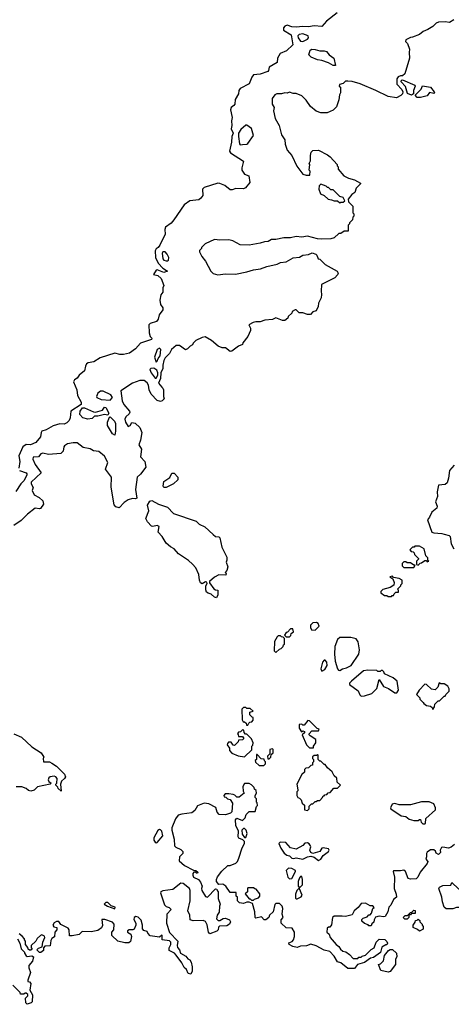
# Model space of a CAD drawing. Extents: x 1861455 to 2058065, y 200073 to 437907.
# Tile 435 of 574: x 2025637 to 2029490, y 343180 to 351968. Entities that reach past the tile are written whole.
import ezdxf

# ---------------------------------------------------------------- set-up
doc = ezdxf.new("R2010")
doc.units = 0

msp = doc.modelspace()

# ---------------------------------------------------------------- linework, layer by layer
at = {"layer": '0CON05XD'}
for points in [[(2028469.7, 352030.3), (2028375.5, 351954.4), (2028335, 351906.7), (2028265, 351912.5), (2028216.2, 351903.8), (2028165, 351908), (2028105, 351900.8), (2028065, 351904.5), (2028025, 351919.2), (2028005, 351911.8), (2027993.4, 351895), (2027992.9, 351875), (2028061.8, 351831.8), (2028074.6, 351745), (2028019, 351691), (2027962.9, 351667.1), (2027937.8, 351625), (2027934.7, 351585), (2027865.4, 351545), (2027859.3, 351515), (2027851.5, 351505), (2027785, 351481.7), (2027725, 351475.9), (2027709.5, 351455), (2027684.7, 351395.3), (2027605, 351353.6), (2027593.1, 351335), (2027588.9, 351305), (2027561.4, 351255), (2027557.1, 351215), (2027548.5, 351201.5), (2027525, 351184), (2027519.7, 351165), (2027533.1, 351095), (2027526.5, 351065), (2027530.7, 351025), (2027524.7, 350995), (2027542.8, 350955), (2027529.7, 350925), (2027528, 350875), (2027510, 350795), (2027519.5, 350779.5), (2027633.8, 350705), (2027618.9, 350645), (2027620.9, 350625), (2027645, 350588.9), (2027683.6, 350573.6), (2027692.5, 350515), (2027653, 350467), (2027635, 350457.5), (2027565, 350462.9), (2027535, 350448.8), (2027515, 350448.8), (2027467.4, 350487.4), (2027425, 350507.5), (2027405, 350510), (2027285, 350470.3), (2027270, 350455), (2027271.7, 350398.3), (2027255, 350374.4), (2027235, 350359.5), (2027155, 350350), (2027105, 350316.4), (2027011.7, 350181.7), (2026988, 350152), (2026937.8, 350115), (2026932.3, 350095), (2026935, 350052.5), (2026888, 349955), (2026873.8, 349935), (2026855, 349923.1), (2026847.5, 349905), (2026850.3, 349845), (2026873.9, 349793.9), (2026915, 349750), (2026956.7, 349725), (2026925, 349712.5), (2026865, 349736.9), (2026855, 349732.5), (2026830, 349695), (2026870, 349685), (2026899.6, 349659.5), (2026923.8, 349595), (2026915.8, 349574.2), (2026915.4, 349535), (2026897.9, 349512.1), (2026886.9, 349465), (2026895.3, 349425.3), (2026916.2, 349395), (2026915, 349380), (2026882.7, 349335), (2026871.9, 349295), (2026858.6, 349275), (2026802.6, 349257.4), (2026790, 349245), (2026791.8, 349171.8), (2026801.7, 349141.7), (2026817.5, 349125), (2026812.5, 349115), (2026795, 349106.7), (2026715, 349080), (2026669.7, 349030.3), (2026616.8, 348993.2), (2026565, 348978.6), (2026530.5, 348980.5), (2026485, 348991.2), (2026355, 348949.2), (2026298, 348915), (2026248, 348905), (2026233.8, 348896.2), (2026223, 348875), (2026215.9, 348834.1), (2026167.8, 348795), (2026151.2, 348768.8), (2026125.6, 348754.4), (2026117.8, 348735), (2026145.9, 348665.9), (2026153.8, 348615), (2026184.3, 348555), (2026185, 348532.5), (2026093.8, 348475), (2026088.6, 348415), (2026078.7, 348391.3), (2026058.9, 348371.1), (2026035, 348359.2), (2025995, 348360), (2025935, 348342.9), (2025873.3, 348306.7), (2025835, 348295.8), (2025827.3, 348282.7), (2025821.8, 348245), (2025780.5, 348195), (2025733.6, 348173.6), (2025695, 348177.8), (2025664.2, 348155.8), (2025629.6, 348075), (2025637.5, 348025), (2025629, 347965)], [(2029513.6, 351966.4), (2029475, 351942.5), (2029435, 351950), (2029375, 351947.5), (2029355, 351937.5), (2029323.6, 351906.4), (2029280.7, 351879.3), (2029237.7, 351862.3), (2029205, 351837.5), (2029145, 351812.5), (2029125, 351810), (2029083, 351787), (2029082.5, 351775), (2029097.5, 351755), (2029116.7, 351705), (2029112.5, 351675), (2029116.7, 351625), (2029076.1, 351483.9), (2029055, 351467.5), (2029035, 351466.7), (2029015, 351457.5), (2029005, 351440), (2029003.4, 351393.4), (2029048, 351345), (2029056.7, 351325), (2029053.3, 351305), (2029038.8, 351291.2), (2029001.7, 351271.7), (2028925, 351281.2), (2028817.7, 351337.7), (2028675, 351396.7), (2028605, 351417.5), (2028565, 351420), (2028545, 351420), (2028525, 351400), (2028491.7, 351388.3), (2028490, 351375), (2028500, 351365), (2028500, 351315), (2028493, 351297), (2028487, 351253), (2028465, 351190), (2028435, 351160), (2028381.7, 351138.3), (2028325, 351137.5), (2028285, 351152.5), (2028233.6, 351193.6), (2028195, 351250), (2028155, 351290), (2028105, 351310), (2028078.3, 351308.3), (2028045, 351322.5), (2028025, 351312.5), (2028005, 351316.7), (2027973, 351307), (2027933.6, 351306.4), (2027915, 351297.5), (2027890, 351265), (2027890, 351215), (2027907.5, 351185), (2027902.5, 351155), (2027917.5, 351085), (2027952.5, 351025), (2027975, 350940), (2028002.5, 350895), (2028007, 350857), (2028023.3, 350805), (2028067.5, 350755), (2028111.7, 350661.7), (2028165, 350590), (2028195, 350580), (2028228.3, 350581.7), (2028230, 350615), (2028222.5, 350625), (2028227.5, 350675), (2028222.5, 350685), (2028231.7, 350708.3), (2028232.5, 350755), (2028240, 350785), (2028255, 350800), (2028305, 350802.5), (2028385, 350762.5), (2028407.5, 350745), (2028470, 350675), (2028470, 350665), (2028480, 350655), (2028480, 350635), (2028530, 350575), (2028573, 350553), (2028625, 350540), (2028678.3, 350508.3), (2028678.3, 350501.7), (2028640, 350465), (2028630, 350425), (2028600.7, 350409.3), (2028570, 350365), (2028571.7, 350341.7), (2028610, 350305), (2028610, 350245), (2028620, 350235), (2028620, 350215), (2028610, 350205), (2028608.3, 350181.7), (2028580, 350155), (2028580, 350145), (2028570, 350135), (2028568.3, 350081.7), (2028535, 350080), (2028505, 350060), (2028485, 350060), (2028445, 350020), (2028415, 350012.5), (2028335, 350010), (2028295, 350012.5), (2028205, 350037.5), (2028155, 350027.5), (2028105, 350032.5), (2028055, 350020), (2027995, 350022.5), (2027925, 350007.5), (2027885, 350007.5), (2027855, 349987.5), (2027823.6, 349986.4), (2027785, 349972.5), (2027685, 349956.7), (2027605, 349957.5), (2027540, 349995), (2027505, 350002.5), (2027425, 350000), (2027377, 350007), (2027293, 349967), (2027260, 349935), (2027260, 349925), (2027243, 349907), (2027242.5, 349895), (2027263.3, 349855), (2027295, 349812.5), (2027342.5, 349725), (2027365, 349702.5), (2027405, 349690), (2027475, 349698.8), (2027563, 349697), (2027665, 349716.7), (2027725, 349736.7), (2027786.4, 349743.6), (2027843.6, 349766.4), (2027935, 349787.5), (2027965, 349802.5), (2028015, 349807.5), (2028078.3, 349841.7), (2028135, 349850), (2028165, 349867.5), (2028215, 349872.5), (2028246.4, 349886.4), (2028280, 349875), (2028290, 349865), (2028300, 349835), (2028315, 349830), (2028365, 349782.5), (2028470, 349725), (2028480, 349705), (2028475, 349690), (2028450, 349665), (2028330, 349605), (2028327.5, 349545), (2028332.5, 349515), (2028327.5, 349485), (2028303, 349437), (2028301.7, 349408.3), (2028285, 349370), (2028255, 349360), (2028231.7, 349338.3), (2028205, 349337.5), (2028165, 349352.5), (2028133, 349353), (2028105, 349380), (2028095, 349380), (2028070, 349365), (2028065, 349350), (2028035, 349320), (2028030, 349305), (2028005, 349282.5), (2027983, 349283), (2027925, 349306.7), (2027895, 349292.5), (2027825, 349287.5), (2027785, 349272.5), (2027745, 349272.5), (2027720, 349265), (2027682.5, 349245), (2027696.4, 349216.4), (2027697, 349193), (2027675, 349140), (2027630, 349085), (2027625, 349070), (2027590, 349055), (2027531.7, 349008.3), (2027515, 349007.5), (2027475, 349040), (2027445, 349040), (2027410, 349055), (2027350, 349105), (2027293, 349137), (2027265, 349132.5), (2027210, 349105), (2027185, 349080), (2027180, 349065), (2027160, 349055), (2027135, 349030), (2027117, 349023), (2027065, 349060), (2027035, 349060), (2026992.5, 349025), (2026975, 348990), (2026935, 348950), (2026923.6, 348926.4), (2026913.3, 348885), (2026913.3, 348855), (2026897.5, 348815), (2026892.5, 348765), (2026877.5, 348725), (2026905, 348687.5), (2026915, 348680), (2026920, 348665), (2026920, 348605), (2026927.5, 348585), (2026910, 348565), (2026895, 348560), (2026865, 348570), (2026810, 348625), (2026793.6, 348663.6), (2026787, 348707), (2026776.4, 348726.4), (2026749.3, 348749.3), (2026710.7, 348749.3), (2026645, 348723.3), (2026540, 348655), (2026552.5, 348565), (2026567.5, 348535), (2026617.5, 348475), (2026620, 348465), (2026615, 348450), (2026585, 348422.5), (2026575, 348402.5), (2026580.8, 348375), (2026605, 348338), (2026623.8, 348345), (2026638.3, 348371.7), (2026667.5, 348367.5), (2026708.7, 348328.7), (2026728.1, 348285), (2026714.3, 348215), (2026699.1, 348175), (2026725.3, 348135), (2026715, 348067.5), (2026753.8, 348025), (2026763.3, 347975), (2026715, 347912), (2026684.2, 347885), (2026671.1, 347775), (2026682.5, 347697.5), (2026669.3, 347690.7), (2026645, 347693.3), (2026605, 347683.3), (2026570.4, 347659.5), (2026525, 347610), (2026495, 347620), (2026481.7, 347638.3), (2026453.8, 347795), (2026457.5, 347885), (2026402.5, 347955), (2026423.3, 348015), (2026395, 348071.2), (2026343, 348113), (2026295, 348120.8), (2026265, 348137.5), (2026205, 348148.8), (2026150.3, 348190.3), (2026115, 348190.8), (2026065, 348181.3), (2026038.1, 348165), (2026030.5, 348155), (2026023.9, 348116.1), (2026005, 348096.7), (2025895, 348088.8), (2025845, 348100), (2025827, 348093), (2025805, 348067.5), (2025757, 348063), (2025753.3, 348045), (2025775, 347997.5), (2025830, 347925), (2025740, 347840), (2025738.2, 347825), (2025755.8, 347794.2), (2025747.9, 347765), (2025766.5, 347726.5), (2025810, 347705), (2025842.5, 347675), (2025850, 347645), (2025823.6, 347606.4), (2025815, 347602.5), (2025775, 347608.7), (2025706, 347555), (2025650.3, 347499.7)], [(2028165, 351773.4), (2028206.4, 351795), (2028215.4, 351805), (2028212.7, 351822.7), (2028165, 351841.1), (2028132.6, 351837.4), (2028120, 351825), (2028122, 351805), (2028145, 351776.2), (2028165, 351773.4)], [(2028455, 351560), (2028435, 351560.4), (2028393.4, 351583.4), (2028335, 351603.5), (2028295, 351609.7), (2028240, 351635), (2028219.4, 351655), (2028228.6, 351695), (2028245, 351705.6), (2028275, 351703.6), (2028315, 351689.5), (2028355, 351690.6), (2028374.5, 351684.5), (2028399.2, 351655), (2028441.4, 351625), (2028455, 351560)], [(2029135, 351293.8), (2029099.3, 351309.3), (2029081.7, 351371.7), (2029043.3, 351415), (2029045, 351427.5), (2029055, 351432.5), (2029163, 351383), (2029166.2, 351375), (2029151.4, 351335), (2029152.5, 351305), (2029135, 351293.8)], [(2029215, 351273.8), (2029184.1, 351274.1), (2029167.5, 351295), (2029220.4, 351349.5), (2029232, 351378), (2029305, 351366.7), (2029336.7, 351325), (2029340, 351315), (2029335, 351310), (2029295, 351318), (2029275, 351287.5), (2029215, 351273.8)], [(2027605, 350851.4), (2027625, 350854.1), (2027665, 350856.7), (2027675, 350862.8), (2027724, 350935), (2027705.7, 350995.7), (2027665, 351028.1), (2027655, 351026.2), (2027611, 350989), (2027591.1, 350955), (2027589.6, 350925), (2027599.5, 350859.5), (2027605, 350851.4)], [(2028495, 350332.5), (2028505, 350340), (2028525, 350340), (2028538.3, 350351.7), (2028525, 350380), (2028495, 350390), (2028435, 350450), (2028415, 350450), (2028395, 350470), (2028385, 350470), (2028371.7, 350481.7), (2028325, 350500), (2028310, 350485), (2028307.5, 350455), (2028323.6, 350413.6), (2028355, 350400), (2028390, 350365), (2028421.7, 350361.7), (2028445, 350350), (2028475, 350350), (2028495, 350332.5)], [(2026955, 349815.6), (2026965, 349823.1), (2026968.5, 349845), (2026954.7, 349875), (2026935, 349896.2), (2026915, 349896.9), (2026908.6, 349885), (2026915, 349834.2), (2026925, 349822.7), (2026945, 349816.5), (2026955, 349815.6)], [(2026855, 348912.5), (2026865, 348920), (2026872.5, 348945), (2026892.3, 348967.7), (2026895.8, 349025), (2026885.5, 349035.5), (2026864, 349025), (2026840, 348955), (2026855, 348912.5)], [(2026855, 348767.5), (2026868.8, 348795), (2026870, 348815), (2026861.5, 348841.5), (2026835, 348858.9), (2026806.4, 348853.6), (2026800, 348845), (2026811.4, 348815), (2026845, 348767.5), (2026855, 348767.5)], [(2026445, 348571.3), (2026464.4, 348595), (2026449.3, 348619.3), (2026381.7, 348651.7), (2026358.3, 348651.7), (2026333.8, 348636.2), (2026322, 348605), (2026326.2, 348595), (2026365, 348578.9), (2026445, 348571.3)], [(2026245, 348403.8), (2026200, 348415), (2026173.8, 348445), (2026176.1, 348473.9), (2026196.7, 348503.3), (2026215, 348503.8), (2026295, 348466.7), (2026315, 348466.2), (2026375, 348483.3), (2026395, 348510), (2026405, 348506.2), (2026432.5, 348455), (2026425, 348437.5), (2026395, 348443.3), (2026335, 348430), (2026305, 348430), (2026285, 348410), (2026245, 348403.8)], [(2026485, 348260), (2026465, 348272.5), (2026421.2, 348345), (2026420, 348375), (2026438.3, 348421.7), (2026445, 348422.5), (2026483.3, 348385), (2026492, 348365), (2026493.6, 348296.4), (2026485, 348260)], [(2025635, 347944), (2025693.3, 347925), (2025702, 347915), (2025701.9, 347905), (2025677.5, 347855), (2025645.7, 347824.3), (2025603.6, 347756.4)], [(2029515, 347993.3), (2029474.1, 347945.9), (2029466.2, 347875), (2029453.3, 347835), (2029435, 347820.8), (2029376.7, 347813.3), (2029363.3, 347755), (2029366.1, 347713.9), (2029350, 347665), (2029363.8, 347625), (2029361.7, 347608.3), (2029315.9, 347574.1), (2029295, 347527.5), (2029277.5, 347505), (2029317.5, 347395), (2029335, 347386.7), (2029405, 347383.3), (2029425.9, 347375.9), (2029470, 347365), (2029480, 347355), (2029490, 347290), (2029513.3, 347245)], [(2026925, 347792.5), (2026916.7, 347805), (2026924.4, 347845), (2026977.8, 347882.2), (2026995, 347920), (2027015, 347920), (2027050, 347885), (2027048.3, 347861.7), (2027010, 347825), (2026945, 347793.3), (2026925, 347792.5)], [(2027395, 346807.5), (2027375, 346812.5), (2027345, 346840), (2027318.3, 346848.3), (2027305, 346860), (2027298.3, 346878.3), (2027297.5, 346915), (2027310, 346935), (2027308.3, 346948.3), (2027295, 346950), (2027265, 346932.5), (2027251.7, 346941.7), (2027242.5, 346965), (2027237, 347017), (2027210, 347075), (2027179.3, 347109.3), (2027145, 347140), (2027055, 347201.2), (2027015, 347246), (2026982.4, 347262.4), (2026944, 347295), (2026910, 347355), (2026873.8, 347395), (2026881.1, 347445), (2026865, 347453.8), (2026825, 347443.8), (2026815, 347448), (2026777.8, 347487.8), (2026764.3, 347515), (2026791, 347585), (2026777.9, 347635), (2026798, 347672), (2026816.9, 347676.9), (2026875, 347645.5), (2026956.9, 347616.9), (2027010, 347560), (2027213.6, 347493.6), (2027240, 347465), (2027290.8, 347440.8), (2027365, 347372), (2027385, 347356.2), (2027415, 347351.2), (2027425, 347342.5), (2027441.7, 347261.7), (2027485, 347170), (2027486.7, 347145), (2027480, 347125), (2027494, 347085), (2027487, 347053), (2027470, 347035), (2027480, 347025), (2027478.3, 347011.7), (2027415, 347012.5), (2027377, 346993), (2027330, 346955), (2027331.7, 346941.7), (2027369.7, 346889.7), (2027385, 346879.2), (2027405.8, 346875), (2027405.8, 346835), (2027395, 346807.5)], [(2025650.3, 347499.7), (2025585.9, 347454.1)], [(2029195, 347100), (2029211.7, 347118.3), (2029225, 347120), (2029255, 347140), (2029265, 347140), (2029275, 347130), (2029290, 347135), (2029280, 347145), (2029280, 347165), (2029263, 347183), (2029246.4, 347246.4), (2029205, 347270), (2029165, 347270), (2029158.3, 347261.7), (2029145, 347260), (2029120, 347235), (2029131.7, 347221.7), (2029148.3, 347218.3), (2029158.3, 347208.3), (2029160, 347195), (2029198.3, 347158.3), (2029198.3, 347151.7), (2029180, 347135), (2029180, 347105), (2029195, 347100)], [(2029155, 347080), (2029168.3, 347098.3), (2029155, 347100), (2029125, 347120), (2029095, 347120), (2029085, 347130), (2029065, 347130), (2029052.5, 347115), (2029050, 347095), (2029065, 347080), (2029155, 347080)], [(2028955, 346820), (2028961.7, 346828.3), (2028975, 346830), (2028980, 346845), (2028995, 346860), (2029020, 346860), (2029020, 346875), (2029010, 346885), (2029040, 346915), (2029040, 346925), (2029050, 346935), (2029050, 346965), (2029025, 346980), (2028975, 346990), (2028965, 347000), (2028940, 346995), (2028968.3, 346978.3), (2028980, 346945), (2028978.3, 346921.7), (2028945, 346900), (2028878.3, 346881.7), (2028860, 346865), (2028861.7, 346851.7), (2028895, 346830), (2028915, 346830), (2028925, 346820), (2028955, 346820)], [(2028045, 346460), (2028058.3, 346471.7), (2028061.7, 346488.3), (2028080, 346505), (2028075, 346530), (2028055, 346530), (2028028.3, 346501.7), (2028015, 346500), (2028000, 346475), (2028015, 346460), (2028045, 346460)], [(2028275, 346520), (2028310, 346555), (2028300, 346580), (2028286.7, 346586.7), (2028255, 346584), (2028233.3, 346565), (2028232.5, 346542.5), (2028241.7, 346521.7), (2028275, 346520)], [(2027925, 346320), (2027955, 346350), (2027970, 346355), (2027990, 346375), (2027991.7, 346388.3), (2028000, 346395), (2028000, 346445), (2027988.3, 346458.3), (2027975, 346460), (2027965, 346470), (2027945, 346470), (2027935, 346460), (2027913, 346417), (2027910, 346335), (2027925, 346320)], [(2028495, 346160), (2028520, 346175), (2028555, 346183.3), (2028597.1, 346202.9), (2028665.7, 346305), (2028671.1, 346345), (2028658.8, 346415), (2028640.7, 346440.7), (2028593.6, 346453.6), (2028515, 346453.3), (2028495, 346452.5), (2028473, 346437), (2028448.8, 346375), (2028446, 346305), (2028453.9, 346243.9), (2028473, 346173), (2028481.7, 346161.7), (2028495, 346160)], [(2028335, 346154.2), (2028360.8, 346169.2), (2028380.8, 346205), (2028380, 346235), (2028365, 346251.2), (2028355, 346251.2), (2028338.8, 346235), (2028326, 346175), (2028335, 346154.2)], [(2028685, 345930), (2028715, 345932.5), (2028780, 345955), (2028825, 346000), (2028845, 346080), (2028885, 346017.5), (2028928.3, 345998.3), (2028985, 345960), (2029005, 345960), (2029017.5, 345985), (2029007.5, 346065), (2028970, 346095), (2028895, 346130), (2028888.3, 346148.3), (2028875, 346160), (2028865, 346160), (2028855, 346150), (2028835, 346150), (2028825, 346160), (2028745, 346162.5), (2028705, 346157.5), (2028600, 346065), (2028580, 346045), (2028580, 346035), (2028659.3, 345979.3), (2028673, 345943), (2028685, 345930)], [(2029325, 345810), (2029340, 345835), (2029341.7, 345858.3), (2029371.7, 345888.3), (2029385, 345890), (2029425, 345930), (2029435, 345930), (2029440, 345945), (2029470, 345975), (2029470, 345995), (2029458.3, 346018.3), (2029425, 346040), (2029395, 346040), (2029381.7, 346048.3), (2029368.3, 346011.7), (2029345, 345987.5), (2029311.7, 345991.7), (2029270, 346035), (2029255, 346037.5), (2029202.5, 345985), (2029180, 345945), (2029210, 345915), (2029210, 345905), (2029240, 345875), (2029243.6, 345863.6), (2029268.3, 345848.3), (2029305, 345840), (2029318.3, 345828.3), (2029325, 345810)], [(2027675, 345670), (2027681.7, 345688.3), (2027691.7, 345698.3), (2027708.3, 345701.7), (2027720, 345715), (2027720, 345740), (2027711.7, 345741.7), (2027690, 345765), (2027691.7, 345788.3), (2027720, 345795), (2027695, 345820), (2027665, 345820), (2027655, 345830), (2027635, 345830), (2027620, 345815), (2027621.7, 345718.3), (2027631.7, 345701.7), (2027645, 345700), (2027658.3, 345688.3), (2027661.7, 345671.7), (2027675, 345670)], [(2028260, 345470), (2028260, 345485), (2028280, 345515), (2028280, 345545), (2028230, 345575), (2028220, 345585), (2028220, 345595), (2028245, 345620), (2028305, 345620), (2028310, 345635), (2028291.7, 345641.7), (2028225, 345710), (2028208.3, 345711.7), (2028175, 345670), (2028165, 345670), (2028155, 345680), (2028131.7, 345678.3), (2028132.5, 345645), (2028151.7, 345611.7), (2028165, 345620), (2028180, 345615), (2028178.3, 345601.7), (2028160, 345585), (2028197.5, 345495), (2028225, 345470), (2028255, 345470), (2028260, 345470)], [(2025585, 345593.3), (2025653.6, 345563.6), (2025745, 345477.5), (2025827.5, 345425), (2025852.5, 345385), (2025847.5, 345375), (2025850, 345345), (2025903, 345343), (2025925, 345332.5), (2025966.7, 345305), (2026037.5, 345235), (2026045, 345210), (2026036.7, 345195), (2026008.8, 345171.2), (2026000, 345145), (2026008.3, 345081.7), (2025980, 345105), (2025978.3, 345118.3), (2025960, 345135), (2025960, 345145), (2025970, 345155), (2025970.8, 345195), (2025960.6, 345210.6), (2025945, 345217.5), (2025909.4, 345210.6), (2025897.5, 345202.5), (2025890.6, 345185), (2025898.3, 345168.3), (2025917.5, 345155), (2025910, 345145), (2025795, 345122.5), (2025765, 345092.5), (2025735, 345083.3), (2025715, 345087.5), (2025695, 345107.5), (2025655, 345122.5), (2025605, 345122.5)], [(2027645, 345390), (2027708.3, 345451.7), (2027710, 345485), (2027717, 345493), (2027720, 345515), (2027705, 345550), (2027665, 345590), (2027651.7, 345591.7), (2027640, 345605), (2027638.3, 345628.3), (2027625, 345630), (2027608.3, 345611.7), (2027591.7, 345608.3), (2027580, 345595), (2027588.3, 345588.3), (2027591.7, 345571.7), (2027625, 345570), (2027638.3, 345551.7), (2027625, 345540), (2027591.7, 345538.3), (2027588.3, 345521.7), (2027555, 345490), (2027541.7, 345491.7), (2027525, 345520), (2027501.7, 345518.3), (2027491.7, 345508.3), (2027490, 345495), (2027510, 345465), (2027510, 345445), (2027531.7, 345421.7), (2027588.3, 345398.3), (2027645, 345390)], [(2027815, 345310), (2027830, 345325), (2027830, 345345), (2027821.7, 345351.7), (2027818.3, 345368.3), (2027791.7, 345371.7), (2027758.3, 345408.3), (2027751.7, 345408.3), (2027750, 345365), (2027740, 345355), (2027741.7, 345341.7), (2027775, 345310), (2027815, 345310)], [(2027865, 345370), (2027880, 345385), (2027881.7, 345408.3), (2027900, 345425), (2027900, 345455), (2027895, 345460), (2027870, 345455), (2027870, 345415), (2027850, 345395), (2027851.7, 345371.7), (2027865, 345370)], [(2028205, 344910), (2028220, 344925), (2028221.7, 344948.3), (2028241.7, 344968.3), (2028255, 344970), (2028275, 344990), (2028285, 344990), (2028295, 345000), (2028315, 345000), (2028340, 345025), (2028345, 345040), (2028355, 345040), (2028361.7, 345048.3), (2028378.3, 345051.7), (2028391.7, 345068.3), (2028408.3, 345071.7), (2028441.7, 345108.3), (2028475, 345110), (2028500, 345135), (2028471.7, 345161.7), (2028467, 345197), (2028445, 345220), (2028426.4, 345256.4), (2028385, 345290), (2028365, 345320), (2028355, 345320), (2028325, 345350), (2028315, 345350), (2028300, 345365), (2028300, 345405), (2028295, 345410), (2028288.3, 345401.7), (2028265, 345400), (2028251.7, 345388.3), (2028250, 345375), (2028260, 345365), (2028260, 345345), (2028250, 345335), (2028250, 345315), (2028235, 345310), (2028215, 345290), (2028191.7, 345288.3), (2028180, 345275), (2028178.3, 345251.7), (2028155, 345230), (2028110, 345145), (2028120, 345095), (2028120, 345085), (2028110, 345075), (2028110, 345045), (2028120, 345025), (2028135, 345020), (2028150, 345005), (2028160, 344975), (2028178.3, 344958.3), (2028180, 344915), (2028205, 344910)], [(2029517, 344607), (2029488.3, 344581.7), (2029466.1, 344573.9), (2029415, 344582.5), (2029401.7, 344578.3), (2029390, 344555), (2029392.5, 344535), (2029375, 344517.5), (2029355, 344530), (2029348.3, 344548.3), (2029335, 344560), (2029305, 344560), (2029273.3, 344536.7), (2029267.5, 344525), (2029270, 344495), (2029262.5, 344475), (2029280, 344455), (2029273.3, 344436.7), (2029211.2, 344358.8), (2029192.5, 344315), (2029175, 344300), (2029125, 344296.7), (2029103.9, 344303.9), (2029080, 344365), (2029065, 344377.5), (2029035, 344370), (2028975, 344370), (2028970, 344365), (2028982.5, 344315), (2028980, 344215), (2028998.3, 344161.7), (2029000, 344135), (2028973.6, 344116.4), (2028950, 344065), (2028931.7, 344048.3), (2028922.5, 344005), (2028900, 343965), (2028885, 343960), (2028845, 343967.5), (2028813.3, 343956.7), (2028800, 343935), (2028797, 343913), (2028781.7, 343898.3), (2028775, 343880), (2028755, 343880), (2028748.3, 343888.3), (2028715, 343900), (2028691.7, 343921.7), (2028691.7, 343938.3), (2028701.7, 343948.3), (2028738.3, 343961.7), (2028755, 343980), (2028765, 343980), (2028777, 343993), (2028790, 344035), (2028800, 344045), (2028788.3, 344058.3), (2028765, 344060), (2028725, 344082.5), (2028685, 344080), (2028657.5, 344045), (2028622.5, 344015), (2028605, 343980), (2028545, 343963.3), (2028517, 343967), (2028445, 343967.5), (2028430, 343955), (2028421.7, 343888.3), (2028405, 343870), (2028395, 343870), (2028381.7, 343858.3), (2028380, 343825), (2028400, 343805), (2028410, 343775), (2028463.6, 343713.6), (2028486.4, 343696.4), (2028501.7, 343671.7), (2028523, 343653), (2028547, 343647), (2028580, 343625), (2028615, 343590), (2028655, 343590), (2028665, 343600), (2028685, 343600), (2028695, 343610), (2028725, 343620), (2028775, 343670), (2028800, 343685), (2028820, 343735), (2028845, 343760), (2028897, 343757), (2028915, 343740), (2028920, 343725), (2028915, 343710), (2028905, 343710), (2028870.7, 343689.3), (2028856.4, 343643.6), (2028795, 343597.5), (2028769.3, 343590.7), (2028715, 343553.8), (2028653.9, 343536.1), (2028625, 343500), (2028565, 343500), (2028505, 343550), (2028475, 343560), (2028445, 343610), (2028405, 343652.5), (2028355, 343662.5), (2028285, 343703.3), (2028235, 343717.5), (2028197, 343703), (2028145, 343697.5), (2028115, 343687.5), (2028075, 343696.7), (2028043.3, 343715), (2028040.7, 343729.3), (2028068.3, 343741.7), (2028081.2, 343755), (2028090, 343785), (2028089.2, 343825), (2028069.4, 343859.4), (2028015, 343863.3), (2027970, 343905), (2027970, 343935), (2027990, 343955), (2027980, 343985), (2027987.5, 344035), (2027980, 344055), (2027955, 344080), (2027925, 344080), (2027915, 344070), (2027900, 344005), (2027867.5, 343975), (2027860, 343955), (2027835, 343932.5), (2027820, 343935), (2027795, 343960), (2027745, 343950), (2027740, 343955), (2027737.5, 344005), (2027715, 344080), (2027685, 344092.5), (2027665, 344092.5), (2027635, 344080), (2027600, 344085), (2027580, 344105), (2027580, 344135), (2027570, 344145), (2027568.3, 344178.3), (2027515, 344177.5), (2027477.5, 344235), (2027451.7, 344251.7), (2027415, 344250), (2027392.5, 344275), (2027392.5, 344295), (2027403, 344317), (2027440.7, 344369.3), (2027495, 344420), (2027515, 344420), (2027565, 344440), (2027580, 344455), (2027593.3, 344485), (2027622.3, 344577.7), (2027643.3, 344615), (2027643, 344633), (2027628.8, 344648.8), (2027594.3, 344664.3), (2027587.5, 344675), (2027590, 344725), (2027567.5, 344775), (2027563.6, 344826.4), (2027575, 344840), (2027625, 344820), (2027650, 344845), (2027660, 344875), (2027685, 344900), (2027738.3, 344901.7), (2027750, 344945), (2027760, 344955), (2027757, 344977), (2027750, 344985), (2027750, 345015), (2027740, 345025), (2027740, 345045), (2027750, 345065), (2027747, 345087), (2027731.7, 345101.7), (2027730, 345115), (2027705, 345140), (2027685, 345150), (2027645, 345150), (2027630, 345125), (2027632.5, 345082.5), (2027640, 345065), (2027595, 345030), (2027575, 345030), (2027557, 345047), (2027541.7, 345051.7), (2027505, 345060), (2027471.7, 345058.3), (2027460, 345045), (2027461.7, 345031.7), (2027478.3, 345028.3), (2027493, 345013), (2027515, 345007.5), (2027537.5, 344975), (2027531.7, 344898.3), (2027520, 344885), (2027475, 344870.8), (2027417.5, 344875), (2027400, 344895), (2027387.1, 344937.1), (2027325, 344968.8), (2027285, 344976.2), (2027225, 344951.2), (2027200.4, 344909.5), (2027175, 344888.8), (2027085, 344878), (2027051.7, 344868.3), (2027026.7, 344835), (2026993.8, 344755), (2026993.8, 344735), (2027016.7, 344655), (2027017.5, 344595), (2027031.7, 344581.7), (2027075, 344562.5), (2027093, 344543), (2027092.5, 344525), (2027062.5, 344495), (2027061.7, 344461.7), (2027109.3, 344419.3), (2027188.3, 344378.3), (2027210, 344375), (2027228.3, 344358.3), (2027225, 344350), (2027215, 344350), (2027205, 344360), (2027191.7, 344358.3), (2027183, 344347), (2027183, 344333), (2027190, 344315), (2027233.6, 344293.6), (2027251.2, 344271.2), (2027266.7, 344235), (2027260, 344215), (2027262.5, 344195), (2027295, 344142.5), (2027315, 344137.5), (2027385, 344210), (2027398.3, 344208.3), (2027400, 344195), (2027410, 344185), (2027410, 344125), (2027427.5, 344075), (2027420, 344055), (2027417, 344003), (2027400, 343975), (2027393, 343943), (2027408.3, 343928.3), (2027425, 343927.5), (2027453, 343947), (2027475, 343947.5), (2027510, 343935), (2027517.5, 343915), (2027510, 343895), (2027485, 343880), (2027421.7, 343878.3), (2027411.7, 343868.3), (2027407.5, 343845), (2027398.3, 343831.7), (2027335, 343810), (2027322.5, 343825), (2027309.3, 343889.3), (2027295, 343920), (2027275, 343927.5), (2027186.4, 343926.4)], [(2029255, 344790), (2029260, 344795), (2029261.7, 344838.3), (2029350, 344915), (2029350, 344935), (2029335, 344970), (2029293, 344987), (2029225, 344987.5), (2029125, 344960), (2029025, 344960), (2028985, 344972.5), (2028962.5, 344965), (2028947.5, 344935), (2028950, 344925), (2029041.7, 344861.7), (2029085, 344857.5), (2029113, 344833), (2029155, 344820), (2029195, 344820), (2029205, 344830), (2029215, 344830), (2029220, 344805), (2029235, 344790), (2029255, 344790)], [(2026855, 344621.4), (2026865, 344624), (2026915.8, 344684.2), (2026905.7, 344725), (2026895, 344737.1), (2026885, 344738.9), (2026869.8, 344730.2), (2026834.3, 344665), (2026835.6, 344645), (2026845, 344628), (2026855, 344621.4)], [(2027655, 344670), (2027667.5, 344705), (2027660, 344735), (2027645, 344750), (2027635, 344750), (2027620, 344735), (2027621.7, 344698.3), (2027645, 344670), (2027655, 344670)], [(2028305, 344462.5), (2028323.9, 344476.1), (2028345, 344506.7), (2028392.5, 344545), (2028400, 344555), (2028395, 344567.5), (2028345, 344577.5), (2028335, 344572.5), (2028315.4, 344544.5), (2028255, 344526.2), (2028236.2, 344536.2), (2028227.5, 344555), (2028235.8, 344584.2), (2028233.1, 344595), (2028221.5, 344611.5), (2028205, 344620.4), (2028183.1, 344616.9), (2028165, 344596.7), (2028105, 344564.6), (2028055, 344575.7), (2028014.1, 344624.1), (2027962.5, 344627.5), (2027950, 344615), (2027966.7, 344575), (2027998.6, 344528.6), (2028021.4, 344511.4), (2028045, 344504.2), (2028065.4, 344485.5), (2028085, 344481.9), (2028105, 344486.9), (2028163.3, 344476.7), (2028205, 344496.2), (2028235, 344501.2), (2028265, 344493.3), (2028305, 344462.5)], [(2028045, 344298.8), (2028065, 344303.3), (2028100, 344365), (2028100, 344375), (2028065, 344392), (2028036.2, 344393.8), (2028016.4, 344373.6), (2028030, 344315), (2028045, 344298.8)], [(2027186.4, 343926.4), (2027157.5, 343935), (2027156, 343975), (2027137.5, 344015), (2027160, 344105), (2027160, 344195), (2027152.5, 344215), (2027095, 344258.8), (2027075, 344262), (2027005, 344203.3), (2026915, 344192), (2026897.5, 344185), (2026893.3, 344175), (2026929.3, 344069.3), (2026945, 344052.5), (2026970, 344045), (2026990, 344025), (2026950, 343985), (2026947.5, 343905), (2026975, 343820), (2027050, 343745), (2027043.8, 343705), (2027046.9, 343686.9), (2027063.3, 343665), (2027072.5, 343635), (2027119.3, 343609.3), (2027137, 343587), (2027156.4, 343576.4), (2027167, 343557), (2027177.5, 343515), (2027177.5, 343475), (2027165, 343450), (2027140, 343455), (2027125, 343490), (2027105, 343510), (2027085, 343550), (2027035, 343620), (2027020, 343635), (2026971.7, 343661.7), (2026970, 343685), (2026986.7, 343715), (2026986.7, 343735), (2026975, 343747.5), (2026910, 343755), (2026910, 343795), (2026905, 343797.5), (2026885, 343780), (2026801.7, 343791.7), (2026780, 343815), (2026775, 343830), (2026745, 343840), (2026733, 343853), (2026732.5, 343885), (2026721.7, 343931.7), (2026695, 343957.5), (2026675, 343962.5), (2026657.5, 343955), (2026657, 343937), (2026673.3, 343905), (2026673.3, 343885), (2026658.3, 343851.7), (2026646.4, 343843.6), (2026615, 343846.2), (2026600, 343835), (2026600, 343825), (2026630, 343805), (2026636.4, 343786.4), (2026625, 343740), (2026611.7, 343728.3), (2026575, 343727.5), (2026513, 343743), (2026460, 343795), (2026460, 343825), (2026477.5, 343845), (2026480, 343895), (2026465, 343912.5), (2026397, 343937), (2026371.7, 343938.3), (2026377, 343883), (2026366.4, 343863.6), (2026335, 343840), (2026275, 343827.5), (2026195, 343830), (2026167, 343803), (2026105, 343790), (2026081.7, 343791.7), (2026080, 343845), (2026068.3, 343858.3), (2026003.3, 343893.3), (2025985, 343920), (2025965, 343920), (2025943.6, 343906.4), (2025932.5, 343885), (2025941.7, 343871.7), (2025970, 343865), (2025970, 343845), (2025950, 343825), (2025948.3, 343781.7), (2025923.6, 343766.4), (2025915, 343750), (2025908.3, 343701.7), (2025861.7, 343698.3), (2025850, 343685), (2025848.3, 343661.7), (2025825, 343642.5), (2025813, 343643), (2025790, 343665), (2025805, 343680), (2025838.3, 343691.7), (2025842.5, 343735), (2025862.5, 343775), (2025859.3, 343789.3), (2025835, 343800), (2025822.5, 343795), (2025793.9, 343766.1), (2025782.5, 343745), (2025740, 343705), (2025740, 343685), (2025748.3, 343671.7), (2025737.5, 343662.5), (2025725, 343662.5), (2025711.7, 343671.7), (2025708.3, 343688.3), (2025690, 343715), (2025690, 343745), (2025680, 343755), (2025680, 343765), (2025659.3, 343789.3), (2025631.7, 343808.3)], [(2028135, 344220), (2028163, 344247), (2028162.5, 344295), (2028155, 344320), (2028145, 344320), (2028135, 344310), (2028123.6, 344276.4), (2028122.5, 344235), (2028135, 344220)], [(2029445, 344032.5), (2029427, 344047), (2029410.8, 344095), (2029406.8, 344136.8), (2029378, 344215), (2029383.6, 344226.4), (2029415, 344240.9), (2029485, 344242.5), (2029495, 344266.2), (2029555, 344210), (2029635, 344192.5), (2029680, 344175), (2029692.5, 344145), (2029685, 344120), (2029665, 344100), (2029655, 344110), (2029631.7, 344108.3), (2029580, 344045), (2029537, 344043), (2029505, 344033.3), (2029445, 344032.5)], [(2027725, 344110), (2027731.7, 344118.3), (2027768.3, 344131.7), (2027780, 344145), (2027780, 344165), (2027748.3, 344208.3), (2027735, 344210), (2027725, 344220), (2027675, 344220), (2027670, 344215), (2027670, 344185), (2027650, 344165), (2027685, 344120), (2027695, 344120), (2027705, 344110), (2027725, 344110)], [(2028105, 344120), (2028115, 344122.5), (2028149.3, 344140.7), (2028157.5, 344155), (2028135, 344210), (2028125, 344210), (2028110, 344195), (2028098.3, 344161.7), (2028098.3, 344128.3), (2028105, 344120)], [(2026485, 344033.3), (2026488.3, 344048.3), (2026455, 344060), (2026425, 344087.5), (2026405, 344087.5), (2026392.5, 344075), (2026420, 344055), (2026485, 344033.3)], [(2029095, 343940), (2029075, 343940), (2029060, 343955), (2029078.3, 343971.7), (2029098.3, 343971.7), (2029125, 344000), (2029138.3, 344001.7), (2029155, 344020), (2029168.3, 344018.3), (2029168.3, 343991.7), (2029135, 343990), (2029125, 343980), (2029110, 343980), (2029110, 343955), (2029095, 343940)], [(2029205, 343833.3), (2029188.8, 343848.8), (2029150, 343865), (2029150, 343885), (2029168.3, 343911.7), (2029171.7, 343928.3), (2029185, 343930), (2029195, 343940), (2029208.3, 343928.3), (2029210, 343915), (2029230, 343895), (2029230, 343885), (2029240, 343875), (2029238.3, 343851.7), (2029205, 343833.3)], [(2025617.5, 343765), (2025637, 343727), (2025650, 343675), (2025680, 343645), (2025680, 343635), (2025695, 343612.5), (2025705, 343607.5), (2025745, 343612.5), (2025760, 343605), (2025752.5, 343565), (2025720, 343525), (2025720, 343505), (2025732.5, 343465), (2025710, 343395), (2025710, 343385), (2025725, 343380), (2025737.5, 343365), (2025727.5, 343305), (2025750, 343265), (2025748.3, 343201.7), (2025738.3, 343191.7), (2025705, 343180), (2025693, 343193), (2025690, 343235), (2025710, 343255), (2025708.3, 343268.3), (2025695, 343280), (2025685, 343280), (2025675, 343270), (2025645, 343270), (2025640, 343285), (2025575, 343350)], [(2028925, 343467.5), (2028861.7, 343481.7), (2028840, 343535), (2028858.3, 343541.7), (2028883.3, 343566.7), (2028893.9, 343616.1), (2028930.7, 343659.3), (2028945, 343670), (2028965, 343670), (2029000, 343635), (2029002.5, 343605), (2028993, 343583), (2028992.5, 343535), (2028945, 343472.5), (2028925, 343467.5)]]:
    msp.add_lwpolyline(points, dxfattribs=at)

doc.saveas('drawing.dxf')
